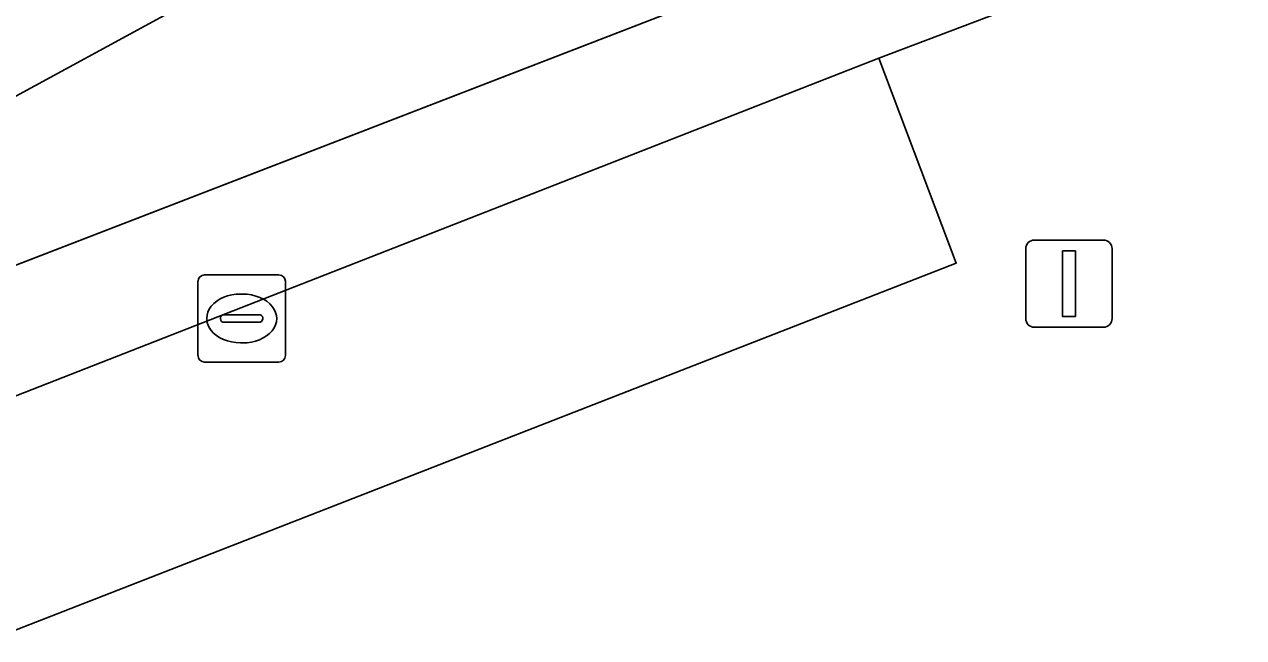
# Model space of a CAD drawing. Extents: x 159371 to 159986, y 382987 to 383597.
# Drawn here: x 159577.36 to 159591.33, y 383535.85 to 383542.88 of the extents above; entities that cross this region are included whole.
import ezdxf

# ---------------------------------------------------------------- set-up
doc = ezdxf.new("R2010")
doc.units = 0
for name, color, linetype in [('IMGEO_Kolk', 7, 'Continuous'), ('IMGEO_Lichtmast', 7, 'Continuous'), ('IMGEO_Parkeervlak_open', 7, 'Continuous'), ('IMGEO_Rijbaan_lokaal_gesloten', 7, 'Continuous'), ('IMGEO_Rijbaan_lokaal_open', 7, 'Continuous'), ('IMGEO_Voetpad_open', 7, 'Continuous')]:
    doc.layers.add(name, color=color, linetype=linetype)

msp = doc.modelspace()

# ---------------------------------------------------------------- linework, layer by layer
at = {"layer": 'IMGEO_Kolk'}
for p, q in [((159579.422, 383540.007), (159580.274, 383540.007)), ((159579.347, 383539.081), (159579.347, 383539.933)), ((159580.348, 383539.933), (159580.348, 383539.081)), ((159579.835, 383539.787), (159579.86, 383539.787)), ((159579.606, 383539.501), (159579.606, 383539.513)), ((159580.044, 383539.464), (159579.646, 383539.464)), ((159579.649, 383539.55), (159580.047, 383539.55)), ((159580.09, 383539.513), (159580.09, 383539.501)), ((159579.858, 383539.227), (159579.833, 383539.227)), ((159580.274, 383539.007), (159579.422, 383539.007))]:
    msp.add_line(p, q, dxfattribs=at)
for points in [[(159579.422, 383540.007), (159580.274, 383540.007)], [(159579.347, 383539.081), (159579.347, 383539.933)], [(159580.348, 383539.933), (159580.348, 383539.081)], [(159580.274, 383539.007), (159579.422, 383539.007)]]:
    msp.add_lwpolyline(points, dxfattribs=at)
for centre, radius, start, end in [((159579.424, 383539.931), 0.0765, 91.552, 178.448), ((159579.424, 383539.931), 0.0765, 91.552, 178.448), ((159580.272, 383539.931), 0.0765, 1.552, 88.448), ((159580.272, 383539.931), 0.0765, 1.552, 88.448), ((159579.646, 383539.51), 0.0403, 85.8775, 175.7526), ((159579.643, 383539.5), 0.0366, 178.938, 274.7102), ((159580.047, 383539.507), 0.043, 264.8664, 352.4533), ((159580.051, 383539.512), 0.0386, 1.7309, 96.639), ((159579.424, 383539.083), 0.0765, 181.552, 268.448), ((159579.424, 383539.083), 0.0765, 181.552, 268.448), ((159580.272, 383539.083), 0.0765, 271.552, 358.448), ((159580.272, 383539.083), 0.0765, 271.552, 358.448)]:
    msp.add_arc(centre, radius, start, end, dxfattribs=at)
for centre, major_axis, ratio, start_param, end_param in [((159579.834, 383539.507), (-0.387, 0.002), 0.722429, 4.712389, 7.853982), ((159579.859, 383539.507), (-0.39, 0.002), 0.717154, 1.570796, 4.712389)]:
    msp.add_ellipse(centre, major_axis=major_axis, ratio=ratio, start_param=start_param, end_param=end_param, dxfattribs=at)
at = {"layer": 'IMGEO_Lichtmast'}
for p, q in [((159588.831, 383539.506), (159588.831, 383540.306)), ((159588.831, 383540.306), (159588.831, 383539.506)), ((159588.931, 383540.406), (159589.721, 383540.406)), ((159589.721, 383540.406), (159588.931, 383540.406)), ((159589.821, 383540.306), (159589.821, 383539.506)), ((159589.821, 383539.506), (159589.821, 383540.306)), ((159589.721, 383539.406), (159588.931, 383539.406)), ((159588.931, 383539.406), (159589.721, 383539.406))]:
    msp.add_line(p, q, dxfattribs=at)
msp.add_lwpolyline([(159589.251, 383540.281), (159589.401, 383540.281), (159589.401, 383539.531), (159589.251, 383539.531), (159589.251, 383540.281)], dxfattribs=at)
for centre, start, end in [((159588.931, 383540.306), 90, 180), ((159588.931, 383540.306), 90, 180), ((159589.721, 383540.306), 0, 90), ((159589.721, 383540.306), 360, 90), ((159588.931, 383539.506), 180, 270), ((159588.931, 383539.506), 180, 270), ((159589.721, 383539.506), 270, 0), ((159589.721, 383539.506), 270, 0)]:
    msp.add_arc(centre, 0.1, start, end, dxfattribs=at)
at = {"layer": 'IMGEO_Parkeervlak_open'}
msp.add_lwpolyline([(159587.149, 383542.49), (159576.124, 383538.179), (159577.033, 383535.85), (159588.036, 383540.14)], close=True, dxfattribs=at)
at = {"layer": 'IMGEO_Rijbaan_lokaal_gesloten'}
msp.add_lwpolyline([(159621.788, 383555.845), (159621.266, 383557.067), (159601.118, 383549.342), (159588.74, 383544.556), (159575.588, 383539.471), (159576.124, 383538.179), (159587.149, 383542.49), (159592.76, 383544.616)], close=True, dxfattribs=at)
at = {"layer": 'IMGEO_Rijbaan_lokaal_open'}
msp.add_lwpolyline([(159715.609, 383596.852), (159663.509, 383577.196), (159637.938, 383567.886), (159619.725, 383561.254), (159619.862, 383560.923), (159615.549, 383559.357), (159597.957, 383552.488), (159592.721, 383550.465), (159575.021, 383540.839), (159575.021, 383540.839), (159575.457, 383539.787), (159575.588, 383539.471), (159588.74, 383544.556), (159601.118, 383549.342), (159621.266, 383557.067), (159621.788, 383555.845), (159626.735, 383557.739), (159626.771, 383557.757), (159647.334, 383565.734), (159647.474, 383565.772), (159672.358, 383575.388), (159678.021, 383577.448), (159694.12, 383583.203)], dxfattribs=at)
at = {"layer": 'IMGEO_Voetpad_open'}
msp.add_lwpolyline([(159626.735, 383557.739), (159621.788, 383555.845), (159622.719, 383553.571), (159593.644, 383542.314), (159592.76, 383544.616), (159587.149, 383542.49), (159588.036, 383540.14), (159577.033, 383535.85), (159576.124, 383538.179)], dxfattribs=at)

doc.saveas('drawing.dxf')
